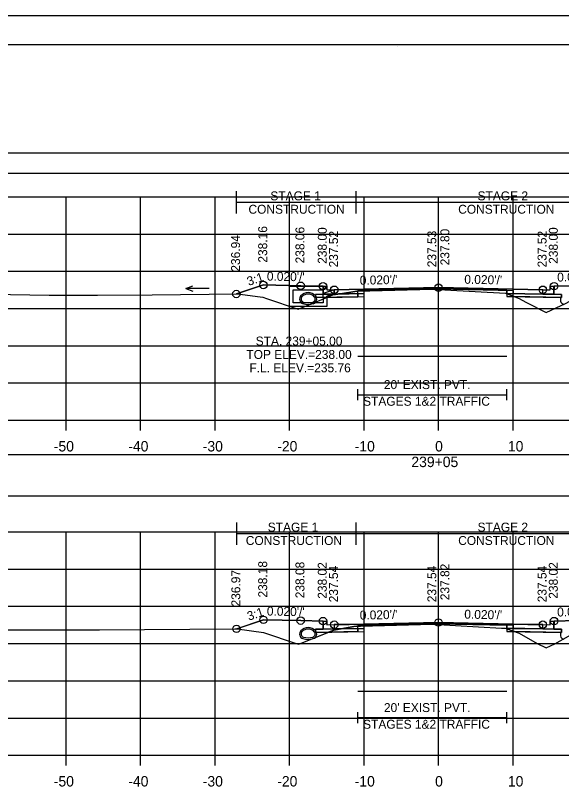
# Model space of a CAD drawing. Extents: x 1369627 to 1374022, y 380035 to 398173.
# Drawn here: x 1372041.7 to 1372115, y 389108.5 to 389212.3 of the extents above; entities that cross this region are included whole.
import ezdxf

# ---------------------------------------------------------------- set-up
doc = ezdxf.new("R2010")
doc.units = 0
for name, color, linetype in [('Default', 7, 'Continuous'), ('R_Alt Surface', 7, 'Continuous'), ('R_Axis', 7, 'Continuous'), ('R_Axis Annot', 7, 'Continuous'), ('R_Border', 7, 'Continuous'), ('R_Drive', 7, 'Continuous'), ('R_Exist Surface', 7, 'Continuous'), ('R_Fin Surface', 7, 'Continuous'), ('R_Grid', 7, 'Continuous'), ('R_MOT', 7, 'Continuous'), ('R_No Plot', 7, 'Continuous'), ('R_Water', 7, 'Continuous'), ('R_Water Annot', 7, 'Continuous'), ('R_Xsect Elev', 7, 'Continuous'), ('R_Xsect Slope', 7, 'Continuous'), ('T_Vehicle Path Rt', 7, 'Continuous')]:
    doc.layers.add(name, color=color, linetype=linetype)

msp = doc.modelspace()

# ---------------------------------------------------------------- linework, layer by layer
at = {"layer": 'Default'}
for p, q in [((1372087.69, 389160.62), (1372087.69, 389162.12)), ((1372107.69, 389160.62), (1372107.69, 389162.12)), ((1372087.69, 389161.37), (1372107.69, 389161.37)), ((1372087.7, 389117.25), (1372087.7, 389118.75)), ((1372087.7, 389118), (1372107.7, 389118)), ((1372107.7, 389117.25), (1372107.7, 389118.75))]:
    msp.add_line(p, q, dxfattribs=at)
for points in [[(1371948.53, 389191.11), (1372248.53, 389191.11), (1372248.53, 389193.82), (1371948.53, 389193.82)], [(1372083.02, 389175.95), (1372083.52, 389175.95), (1372083.53, 389175.45), (1372084.53, 389175.47), (1372084.53, 389174.89), (1372083.03, 389174.86)], [(1372113.53, 389175.45), (1372113.54, 389175.95), (1372114.04, 389175.95), (1372114.03, 389174.86), (1372112.53, 389174.89), (1372112.53, 389175.47)], [(1371948.53, 389147.78), (1372248.53, 389147.78), (1372248.53, 389153.31), (1371948.53, 389153.31)], [(1372083.02, 389130.97), (1372083.52, 389130.97), (1372083.53, 389130.47), (1372084.53, 389130.49), (1372084.53, 389129.91), (1372083.03, 389129.88)], [(1372113.53, 389130.47), (1372113.54, 389130.97), (1372114.04, 389130.97), (1372114.03, 389129.88), (1372112.53, 389129.91), (1372112.53, 389130.49)]]:
    msp.add_lwpolyline(points, close=True, dxfattribs=at)
at = {"layer": 'R_Alt Surface'}
for points in [[(1372083.03, 389175.95), (1372083.03, 389174.86), (1372084.53, 389174.89), (1372087.69, 389174.95), (1372087.69, 389175.37), (1372098.53, 389175.58), (1372107.69, 389175.4), (1372107.69, 389174.98), (1372112.53, 389174.89), (1372114.03, 389174.86), (1372114.03, 389175.95)], [(1372083.03, 389130.97), (1372083.03, 389129.88), (1372084.53, 389129.91), (1372087.7, 389129.97), (1372087.7, 389130.39), (1372098.53, 389130.6), (1372107.7, 389130.42), (1372107.7, 389130), (1372112.53, 389129.91), (1372114.03, 389129.88), (1372114.03, 389130.97)]]:
    msp.add_lwpolyline(points, dxfattribs=at)
for points in [[(1372082.03, 389174.84), (1372083.03, 389174.86), (1372084.53, 389174.89), (1372087.69, 389174.95), (1372087.69, 389174.53), (1372082.03, 389174.42)], [(1372115.03, 389174.84), (1372114.03, 389174.86), (1372112.53, 389174.89), (1372107.69, 389174.98), (1372107.69, 389174.57), (1372115.03, 389174.42)], [(1372082.03, 389129.86), (1372083.03, 389129.88), (1372084.53, 389129.91), (1372087.7, 389129.97), (1372087.7, 389129.55), (1372082.03, 389129.44)], [(1372115.03, 389129.86), (1372114.03, 389129.88), (1372112.53, 389129.91), (1372107.7, 389130), (1372107.7, 389129.59), (1372115.03, 389129.44)]]:
    msp.add_lwpolyline(points, close=True, dxfattribs=at)
at = {"layer": 'R_Axis'}
for p, q in [((1371948.53, 389157.95), (1372248.53, 389157.95)), ((1372048.53, 389156.55), (1372048.53, 389157.95)), ((1372058.53, 389156.55), (1372058.53, 389157.95)), ((1372068.53, 389156.55), (1372068.53, 389157.95)), ((1372078.53, 389156.55), (1372078.53, 389157.95)), ((1372088.53, 389156.55), (1372088.53, 389157.95)), ((1372098.53, 389156.55), (1372098.53, 389157.95)), ((1372108.53, 389156.55), (1372108.53, 389157.95)), ((1371948.53, 389112.95), (1372248.53, 389112.95)), ((1372048.53, 389111.55), (1372048.53, 389112.95)), ((1372058.53, 389111.55), (1372058.53, 389112.95)), ((1372068.53, 389111.55), (1372068.53, 389112.95)), ((1372078.53, 389111.55), (1372078.53, 389112.95)), ((1372088.53, 389111.55), (1372088.53, 389112.95)), ((1372098.53, 389111.55), (1372098.53, 389112.95)), ((1372108.53, 389111.55), (1372108.53, 389112.95))]:
    msp.add_line(p, q, dxfattribs=at)
at = {"layer": 'R_Border'}
for p, q in [((1371940.53, 389208.41), (1372256.71, 389208.41)), ((1372093.05, 389208.15), (1372093.05, 389208.15)), ((1372093.05, 389208.15), (1372093.05, 389208.15))]:
    msp.add_line(p, q, dxfattribs=at)
at = {"layer": 'R_Drive'}
for centre, radius, start, end in [((1372081.02, 389173.74), 1.35, 43.6485, 136.3515), ((1372080.51, 389174.22), 0.646, 136.3515, 253.9529), ((1372080.51, 389174.22), 0.438, 136.3515, 253.9529), ((1372081.02, 389173.74), 1.15, 43.6485, 136.3515), ((1372081.53, 389174.22), 0.438, 286.0471, 43.6485), ((1372081.53, 389174.22), 0.646, 286.0471, 43.6485), ((1372115.53, 389174.12), 0.646, 136.3515, 253.9529), ((1372081.02, 389176.01), 2.5, 253.9529, 286.0471), ((1372081.02, 389176.01), 2.29, 253.9529, 286.0471), ((1372080.51, 389129.23), 0.646, 136.3515, 253.9529), ((1372081.02, 389128.74), 1.35, 43.6485, 136.3515), ((1372080.51, 389129.23), 0.438, 136.3515, 253.9529), ((1372081.02, 389128.74), 1.15, 43.6485, 136.3515), ((1372081.53, 389129.23), 0.438, 286.0471, 43.6485), ((1372081.53, 389129.23), 0.646, 286.0471, 43.6485), ((1372115.53, 389129.14), 0.646, 136.3515, 253.9529), ((1372081.02, 389131.01), 2.5, 253.9529, 286.0471), ((1372081.02, 389131.01), 2.29, 253.9529, 286.0471)]:
    msp.add_arc(centre, radius, start, end, dxfattribs=at)
at = {"layer": 'R_Exist Surface'}
for points in [[(1372035.83, 389174.93), (1372046.26, 389174.75), (1372052.76, 389174.75), (1372060.09, 389174.79), (1372071.55, 389174.9), (1372074.57, 389174.53), (1372074.96, 389174.47), (1372075.45, 389174.31), (1372079.69, 389172.85), (1372083.08, 389174.26), (1372084.33, 389174.77), (1372085.36, 389174.94), (1372087.54, 389175.27), (1372089.31, 389175.32), (1372097.69, 389175.53), (1372099.39, 389175.45), (1372107.5, 389175), (1372108.55, 389174.59), (1372109.37, 389174.3), (1372110.27, 389173.79), (1372112.98, 389172.4), (1372115.65, 389173.65)], [(1372039.98, 389129.81), (1372052.26, 389129.81), (1372053.02, 389129.81), (1372071.18, 389129.93), (1372071.43, 389129.93), (1372071.48, 389129.93), (1372071.49, 389129.93), (1372075.04, 389129.45), (1372079.41, 389127.97), (1372079.74, 389127.85), (1372080, 389127.96), (1372084.49, 389129.76), (1372087.15, 389130.22), (1372087.55, 389130.29), (1372088.03, 389130.3), (1372097.7, 389130.55), (1372106.99, 389130.03), (1372107.48, 389130.01), (1372107.71, 389129.93), (1372109.36, 389129.34), (1372111.79, 389127.96), (1372112.98, 389127.36), (1372114.14, 389127.9), (1372117.12, 389129.55)]]:
    msp.add_lwpolyline(points, dxfattribs=at)
at = {"layer": 'R_Fin Surface'}
for points in [[(1372071.38, 389174.9), (1372075.02, 389176.11), (1372080.02, 389176.01), (1372083.02, 389175.95), (1372083.52, 389175.95), (1372083.53, 389175.45), (1372084.53, 389175.47), (1372086.53, 389175.51), (1372098.53, 389175.75), (1372110.53, 389175.51), (1372112.53, 389175.47), (1372113.53, 389175.45), (1372113.54, 389175.95), (1372114.04, 389175.95), (1372117.04, 389176.01), (1372122.04, 389176.11), (1372126.56, 389174.6)], [(1372071.41, 389129.93), (1372075.02, 389131.13), (1372080.02, 389131.03), (1372083.02, 389130.97), (1372083.52, 389130.97), (1372083.53, 389130.47), (1372084.53, 389130.49), (1372086.53, 389130.53), (1372098.53, 389130.77), (1372110.53, 389130.53), (1372112.53, 389130.49), (1372113.53, 389130.47), (1372113.54, 389130.97), (1372114.04, 389130.97), (1372117.04, 389131.03), (1372122.04, 389131.13), (1372127.05, 389129.46)]]:
    msp.add_lwpolyline(points, dxfattribs=at)
at = {"layer": 'R_Grid'}
for p, q in [((1371948.53, 389187.95), (1372248.53, 389187.95)), ((1372048.53, 389157.95), (1372048.53, 389187.95)), ((1372058.53, 389157.95), (1372058.53, 389187.95)), ((1372068.53, 389157.95), (1372068.53, 389187.95)), ((1372078.53, 389157.95), (1372078.53, 389187.95)), ((1372088.53, 389157.95), (1372088.53, 389187.95)), ((1372098.53, 389157.95), (1372098.53, 389187.95)), ((1372108.53, 389157.95), (1372108.53, 389187.95)), ((1371948.53, 389182.95), (1372248.53, 389182.95)), ((1371948.53, 389177.95), (1372248.53, 389177.95)), ((1371948.53, 389172.95), (1372248.53, 389172.95)), ((1371948.53, 389167.95), (1372248.53, 389167.95)), ((1371948.53, 389162.95), (1372248.53, 389162.95)), ((1371948.53, 389157.95), (1372248.53, 389157.95)), ((1371948.53, 389142.95), (1372248.53, 389142.95)), ((1372048.53, 389112.95), (1372048.53, 389142.95)), ((1372058.53, 389112.95), (1372058.53, 389142.95)), ((1372068.53, 389112.95), (1372068.53, 389142.95)), ((1372078.53, 389112.95), (1372078.53, 389142.95)), ((1372088.53, 389112.95), (1372088.53, 389142.95)), ((1372098.53, 389112.95), (1372098.53, 389142.95)), ((1372108.53, 389112.95), (1372108.53, 389142.95)), ((1371948.53, 389137.95), (1372248.53, 389137.95)), ((1371948.53, 389132.95), (1372248.53, 389132.95)), ((1371948.53, 389127.95), (1372248.53, 389127.95)), ((1371948.53, 389122.95), (1372248.53, 389122.95)), ((1371948.53, 389117.95), (1372248.53, 389117.95)), ((1371948.53, 389112.95), (1372248.53, 389112.95))]:
    msp.add_line(p, q, dxfattribs=at)
at = {"layer": 'R_MOT'}
for p, q in [((1372071.38, 389185.72), (1372071.38, 389188.72)), ((1372087.47, 389185.72), (1372087.47, 389188.72)), ((1372071.38, 389187.22), (1372126.56, 389187.22)), ((1372071.43, 389141.23), (1372071.43, 389144.23)), ((1372087.47, 389141.23), (1372087.47, 389144.23)), ((1372071.43, 389142.73), (1372127.05, 389142.73))]:
    msp.add_line(p, q, dxfattribs=at)
at = {"layer": 'R_No Plot'}
msp.add_line((1371928.13, 389212.31), (1372261.46, 389212.31), dxfattribs=at)
for points in [[(1371928.12, 389212.31), (1372261.46, 389212.31), (1372261.46, 388998.97), (1371928.12, 388998.97)], [(1372174.45, 389208.41), (1372194.07, 389208.41), (1372194.07, 389198.53), (1372210.18, 389198.53), (1372233.38, 389198.53), (1372233.38, 389165.86), (1372256.59, 389165.86), (1372256.71, 389002.95), (1371940.53, 389002.95), (1371940.53, 389208.41)], [(1372098.53, 389175.75), (1372086.53, 389175.51), (1372084.53, 389175.47), (1372084.53, 389174.89), (1372088.53, 389174.97), (1372088.53, 389175.38), (1372098.53, 389175.58), (1372108.53, 389175.38), (1372108.53, 389174.97), (1372112.53, 389174.89), (1372112.53, 389175.47), (1372110.53, 389175.51)], [(1372088.53, 389174.97), (1372084.53, 389174.89), (1372083.03, 389174.86), (1372082.03, 389174.84), (1372082.03, 389174.42), (1372088.53, 389174.55)], [(1372108.53, 389174.97), (1372112.53, 389174.89), (1372114.03, 389174.86), (1372115.03, 389174.84), (1372115.03, 389174.42), (1372108.53, 389174.55)], [(1372098.53, 389130.77), (1372086.53, 389130.53), (1372084.53, 389130.49), (1372084.53, 389129.91), (1372088.53, 389129.99), (1372088.53, 389130.4), (1372098.53, 389130.6), (1372108.53, 389130.4), (1372108.53, 389129.99), (1372112.53, 389129.91), (1372112.53, 389130.49), (1372110.53, 389130.53)], [(1372088.53, 389129.99), (1372084.53, 389129.91), (1372083.03, 389129.88), (1372082.03, 389129.86), (1372082.03, 389129.44), (1372088.53, 389129.57)], [(1372108.53, 389129.99), (1372112.53, 389129.91), (1372114.03, 389129.88), (1372115.03, 389129.86), (1372115.03, 389129.44), (1372108.53, 389129.57)]]:
    msp.add_lwpolyline(points, close=True, dxfattribs=at)
for points in [[(1372083.02, 389175.95), (1372083.03, 389174.86), (1372084.53, 389174.89), (1372088.53, 389174.97), (1372088.53, 389175.38), (1372098.53, 389175.58), (1372108.53, 389175.38), (1372108.53, 389174.97), (1372112.53, 389174.89), (1372114.03, 389174.86), (1372114.04, 389175.95)], [(1372087.69, 389166.53), (1372107.69, 389166.53)], [(1372083.02, 389130.97), (1372083.03, 389129.88), (1372084.53, 389129.91), (1372088.53, 389129.99), (1372088.53, 389130.4), (1372098.53, 389130.6), (1372108.53, 389130.4), (1372108.53, 389129.99), (1372112.53, 389129.91), (1372114.03, 389129.88), (1372114.04, 389130.97)], [(1372087.7, 389121.55), (1372107.7, 389121.55)]]:
    msp.add_lwpolyline(points, dxfattribs=at)
for centre in [(1372075.02, 389176.11), (1372080.02, 389176.01), (1372083.02, 389175.95), (1372098.53, 389175.75), (1372114.04, 389175.95), (1372071.38, 389174.9), (1372084.53, 389175.47), (1372112.53, 389175.47), (1372075.02, 389131.13), (1372080.02, 389131.03), (1372083.02, 389130.97), (1372114.04, 389130.97), (1372071.41, 389129.93), (1372084.53, 389130.49), (1372098.53, 389130.77), (1372112.53, 389130.49)]:
    msp.add_circle(centre, 0.5, dxfattribs=at)
at = {"layer": 'R_Water'}
for p, q in [((1372078.52, 389175.95), (1372083.27, 389175.95)), ((1372078.52, 389174.45), (1372078.52, 389175.95)), ((1372079.02, 389174.45), (1372079.02, 389175.45)), ((1372079.02, 389175.45), (1372083.02, 389175.45)), ((1372083.35, 389175.79), (1372083.02, 389175.45)), ((1372084.52, 389175.47), (1372083.02, 389174.95)), ((1372083.35, 389175.79), (1372083.27, 389175.95)), ((1372083.02, 389174.45), (1372083.02, 389174.95)), ((1372084.52, 389174.95), (1372083.52, 389174.6)), ((1372083.52, 389174.45), (1372083.52, 389174.6))]:
    msp.add_line(p, q, dxfattribs=at)
for points in [[(1372084.52, 389174.95), (1372084.52, 389175.47)], [(1372083.52, 389174.45), (1372083.52, 389173.21), (1372081.02, 389173.21), (1372078.52, 389173.21), (1372078.52, 389174.45)], [(1372083.02, 389174.45), (1372083.02, 389173.71), (1372081.02, 389173.71), (1372079.02, 389173.71), (1372079.02, 389174.45)]]:
    msp.add_lwpolyline(points, dxfattribs=at)
for centre, radius, start, end in [((1372081.02, 389173.74), 1.35, 43.6485, 136.3515), ((1372080.51, 389174.23), 0.646, 136.3515, 253.9529), ((1372080.51, 389174.23), 0.438, 136.3515, 253.9529), ((1372081.02, 389173.74), 1.15, 43.6485, 136.3515), ((1372081.53, 389174.23), 0.438, 286.0471, 43.6485), ((1372081.53, 389174.23), 0.646, 286.0471, 43.6485), ((1372081.02, 389176.01), 2.5, 253.9529, 286.0471), ((1372081.02, 389176.01), 2.29, 253.9529, 286.0471)]:
    msp.add_arc(centre, radius, start, end, dxfattribs=at)
at = {"layer": 'R_Water Annot'}
for p, q in [((1372064.58, 389175.63), (1372065.54, 389175.98)), ((1372067.72, 389175.63), (1372064.58, 389175.63)), ((1372064.58, 389175.63), (1372065.54, 389175.28))]:
    msp.add_line(p, q, dxfattribs=at)
at = {"layer": 'R_Xsect Elev'}
for p, q in [((1372098.53, 389175.49), (1372098.53, 389185.49)), ((1372098.53, 389130.5), (1372098.53, 389140.5))]:
    msp.add_line(p, q, dxfattribs=at)
at = {"layer": 'T_Vehicle Path Rt'}
for p, q in [((1372083.03, 389174.86), (1372083.02, 389175.95)), ((1372087.69, 389175.27), (1372087.54, 389175.27)), ((1372087.69, 389174.95), (1372087.69, 389175.27)), ((1372114.04, 389175.95), (1372114.03, 389174.86)), ((1372083.54, 389174.45), (1372082.03, 389174.42)), ((1372083.1, 389174.27), (1372083.54, 389174.45)), ((1372083.54, 389174.45), (1372087.69, 389174.53)), ((1372087.69, 389174.95), (1372085.1, 389174.9)), ((1372085.1, 389174.9), (1372087.69, 389174.95)), ((1372087.69, 389174.53), (1372087.69, 389174.95)), ((1372107.69, 389174.92), (1372107.69, 389174.98)), ((1372107.69, 389174.92), (1372107.69, 389174.57)), ((1372107.69, 389174.57), (1372108.67, 389174.55)), ((1372108.67, 389174.55), (1372109.37, 389174.3)), ((1372083.03, 389129.88), (1372083.02, 389130.97)), ((1372114.04, 389130.97), (1372114.03, 389129.88)), ((1372083.77, 389129.47), (1372082.03, 389129.44)), ((1372083.77, 389129.47), (1372087.7, 389129.55)), ((1372085.43, 389129.92), (1372087.7, 389129.97)), ((1372087.7, 389130.3), (1372087.55, 389130.29)), ((1372087.7, 389129.97), (1372087.7, 389130.3)), ((1372107.7, 389129.93), (1372107.7, 389130)), ((1372107.7, 389129.93), (1372107.7, 389129.59)), ((1372107.7, 389129.59), (1372108.73, 389129.57)), ((1372108.73, 389129.57), (1372109.36, 389129.34))]:
    msp.add_line(p, q, dxfattribs=at)
for points in [[(1372083.02, 389175.95), (1372080.02, 389176.01), (1372075.02, 389176.11), (1372071.38, 389174.9)], [(1372126.56, 389174.6), (1372122.04, 389176.11), (1372117.04, 389176.01), (1372114.04, 389175.95)], [(1372087.54, 389175.27), (1372085.36, 389174.94), (1372085.1, 389174.9)], [(1372107.69, 389174.98), (1372107.69, 389175.4), (1372098.53, 389175.58), (1372087.69, 389175.37), (1372087.69, 389175.27)], [(1372087.69, 389175.27), (1372089.31, 389175.32), (1372097.69, 389175.53), (1372099.39, 389175.45), (1372107.5, 389175), (1372107.69, 389174.92)], [(1372071.38, 389174.9), (1372071.55, 389174.9), (1372074.57, 389174.53), (1372074.96, 389174.47), (1372075.45, 389174.31), (1372079.69, 389172.85), (1372083.08, 389174.26), (1372083.1, 389174.27)], [(1372082.03, 389174.42), (1372082.03, 389174.84), (1372083.03, 389174.86)], [(1372085.1, 389174.9), (1372084.33, 389174.77), (1372083.54, 389174.45)], [(1372108.67, 389174.55), (1372108.55, 389174.59), (1372107.69, 389174.92)], [(1372114.03, 389174.86), (1372115.03, 389174.84), (1372115.03, 389174.42), (1372108.67, 389174.55)], [(1372109.37, 389174.3), (1372110.27, 389173.79), (1372112.98, 389172.4), (1372115.65, 389173.65), (1372117.19, 389174.5), (1372120.52, 389174.34), (1372122.02, 389174.45), (1372126.56, 389174.6)], [(1372083.02, 389130.97), (1372080.02, 389131.03), (1372075.02, 389131.13), (1372071.43, 389129.94)], [(1372107.7, 389130), (1372107.7, 389130.42), (1372098.53, 389130.6), (1372087.7, 389130.39), (1372087.7, 389130.3)], [(1372087.7, 389130.3), (1372088.03, 389130.3), (1372097.7, 389130.55), (1372106.99, 389130.03), (1372107.48, 389130.01), (1372107.7, 389129.93)], [(1372127.05, 389129.46), (1372122.04, 389131.13), (1372117.04, 389131.03), (1372114.04, 389130.97)], [(1372071.43, 389129.94), (1372071.43, 389129.93)], [(1372071.43, 389129.93), (1372071.48, 389129.93), (1372071.49, 389129.93), (1372075.04, 389129.45), (1372079.41, 389127.97), (1372079.74, 389127.85), (1372080, 389127.96), (1372083.77, 389129.47)], [(1372082.03, 389129.44), (1372082.03, 389129.86), (1372083.03, 389129.88)], [(1372085.43, 389129.92), (1372084.49, 389129.76), (1372083.77, 389129.47)], [(1372087.55, 389130.29), (1372087.15, 389130.22), (1372085.43, 389129.92)], [(1372087.7, 389129.55), (1372087.7, 389129.97), (1372085.43, 389129.92)], [(1372108.73, 389129.57), (1372107.71, 389129.93), (1372107.7, 389129.93)], [(1372114.03, 389129.88), (1372115.03, 389129.86), (1372115.03, 389129.44), (1372108.73, 389129.57)], [(1372109.36, 389129.34), (1372111.79, 389127.96), (1372112.98, 389127.36), (1372114.14, 389127.9), (1372117.12, 389129.55), (1372122.94, 389129.28), (1372123.08, 389129.27), (1372123.62, 389129.27), (1372127.05, 389129.46)]]:
    msp.add_lwpolyline(points, dxfattribs=at)

# ---------------------------------------------------------------- texts
at = {"layer": 'R_Axis Annot'}
for s, height, p in [("20' EXIST. PVT.", 1.2, (1372091.19, 389162.13)), ('STAGES 1&2 TRAFFIC', 1.2, (1372088.4, 389159.89)), ('-50', 1.4, (1372046.87, 389153.75)), ('-40', 1.4, (1372056.87, 389153.75)), ('-30', 1.4, (1372066.87, 389153.75)), ('-20', 1.4, (1372076.87, 389153.75)), ('-10', 1.4, (1372087.27, 389153.75)), ('0', 1.4, (1372098.07, 389153.75)), ('10', 1.4, (1372107.84, 389153.75)), ('239+05', 1.4, (1372094.88, 389151.65)), ("20' EXIST. PVT.", 1.2, (1372091.2, 389118.75)), ('STAGES 1&2 TRAFFIC', 1.2, (1372088.4, 389116.51)), ('-50', 1.4, (1372046.87, 389108.75)), ('-40', 1.4, (1372056.87, 389108.75)), ('-30', 1.4, (1372066.87, 389108.75)), ('-20', 1.4, (1372076.87, 389108.75)), ('-10', 1.4, (1372087.27, 389108.75)), ('0', 1.4, (1372098.07, 389108.75)), ('10', 1.4, (1372107.84, 389108.75))]:
    msp.add_text(s, height=height, dxfattribs=at).set_placement(p)
at = {"layer": 'R_MOT'}
for s, p in [('STAGE 1', (1372075.95, 389187.48)), ('STAGE 2', (1372103.77, 389187.48)), ('CONSTRUCTION', (1372073.01, 389185.68)), ('CONSTRUCTION', (1372101.17, 389185.68)), ('STAGE 1', (1372075.6, 389142.99)), ('STAGE 2', (1372103.77, 389142.99)), ('CONSTRUCTION', (1372072.65, 389141.19)), ('CONSTRUCTION', (1372101.17, 389141.19))]:
    msp.add_text(s, height=1.2, dxfattribs=at).set_placement(p)
at = {"layer": 'R_Water Annot'}
for s, p in [('STA. 239+05.00', (1372073.98, 389167.98)), ('TOP ELEV.=238.00', (1372072.73, 389166.18)), ('F.L. ELEV.=235.76', (1372073.14, 389164.38))]:
    msp.add_text(s, height=1.2, dxfattribs=at).set_placement(p)
at = {"layer": 'R_Xsect Elev'}
for s, p in [('238.16', (1372075.52, 389179.11)), ('238.06', (1372080.52, 389179.01)), ('238.00', (1372083.52, 389178.95)), ('237.52', (1372085.03, 389178.47)), ('237.53', (1372098.23, 389178.49)), ('237.80', (1372099.98, 389178.75)), ('237.52', (1372113.03, 389178.47)), ('238.00', (1372114.54, 389178.95)), ('236.94', (1372071.88, 389177.9)), ('238.18', (1372075.52, 389134.13)), ('238.08', (1372080.52, 389134.03)), ('238.02', (1372083.52, 389133.97)), ('238.02', (1372114.54, 389133.97)), ('236.97', (1372071.91, 389132.93)), ('237.54', (1372085.03, 389133.49)), ('237.54', (1372098.23, 389133.5)), ('237.82', (1372099.98, 389133.77)), ('237.54', (1372113.03, 389133.49))]:
    msp.add_text(s, height=1.2, rotation=90, dxfattribs=at).set_placement(p)
at = {"layer": 'R_Xsect Slope'}
for s, rotation, p in [('3:1', 18.4332, (1372073.04, 389175.98)), ("0.020'/'", 358.8542, (1372075.47, 389176.7)), ("0.020'/'", 1.1458, (1372087.96, 389176.14)), ("0.020'/'", 358.8542, (1372101.98, 389176.28)), ("0.020'/'", 1.1458, (1372114.47, 389176.56)), ('3:1', 18.4332, (1372073.06, 389131.01)), ("0.020'/'", 358.8542, (1372075.47, 389131.72)), ("0.020'/'", 1.1458, (1372087.96, 389131.16)), ("0.020'/'", 358.8542, (1372101.98, 389131.3)), ("0.020'/'", 1.1458, (1372114.47, 389131.58))]:
    msp.add_text(s, height=1.2, rotation=rotation, dxfattribs=at).set_placement(p)

doc.saveas('drawing.dxf')
